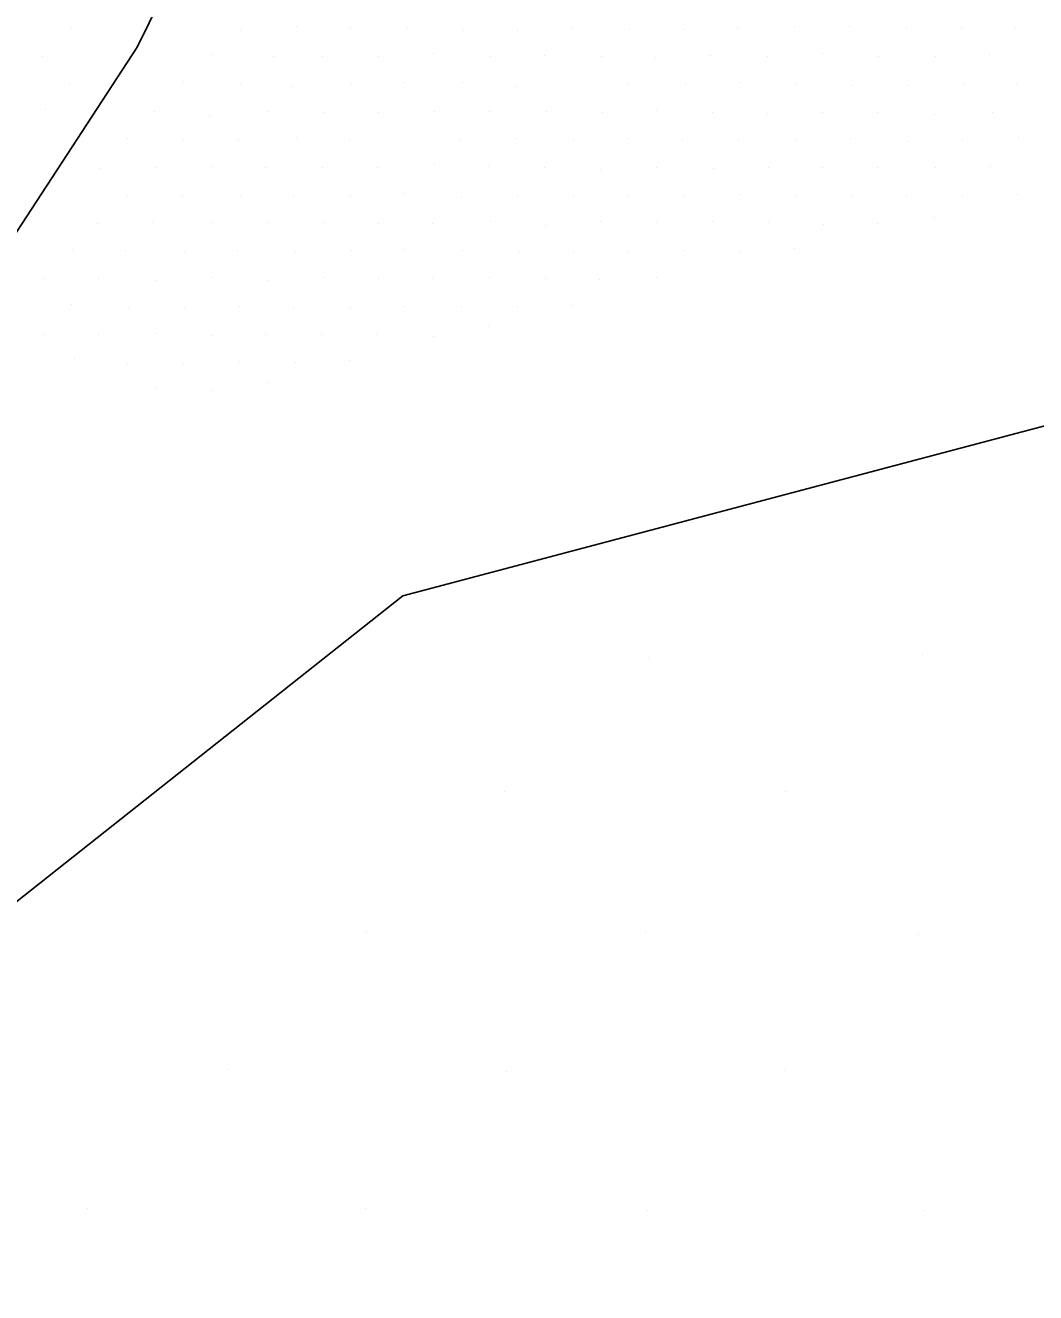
# Model space of a CAD drawing. Extents: x 1602514 to 1609837, y 863887 to 871157.
# Drawn here: x 1606691.2 to 1606768.2, y 865256.2 to 865352.8 of the extents above; entities that cross this region are included whole.
import ezdxf

# ---------------------------------------------------------------- set-up
doc = ezdxf.new("R2010")
doc.units = 0
for name, color, linetype in [('Survey-Flow line', 7, 'Continuous'), ('Survey-Ridge Lines', 7, 'Continuous'), ('Survey-Spot dirt', 7, 'Continuous')]:
    doc.layers.add(name, color=color, linetype=linetype)

msp = doc.modelspace()

# ---------------------------------------------------------------- linework, layer by layer
at = {"layer": 'Survey-Flow line'}
msp.add_lwpolyline([(1606674.781, 865308.888), (1606685.892, 865330.035), (1606699.696, 865351.14), (1606710.567, 865373.161), (1606720.62, 865382.182), (1606734.677, 865386.932), (1606746.276, 865395.047), (1606751.483, 865403.196), (1606759.678, 865412.375), (1606767.564, 865418.324)], dxfattribs=at)
msp.add_lwpolyline([(1606674.781, 865308.888), (1606685.892, 865330.035), (1606699.696, 865351.14), (1606710.567, 865373.161), (1606720.62, 865382.182), (1606734.677, 865386.932), (1606746.276, 865395.047), (1606751.483, 865403.196), (1606759.678, 865412.375), (1606767.564, 865418.324)], dxfattribs=at)
at = {"layer": 'Survey-Ridge Lines'}
msp.add_lwpolyline([(1607044.334, 865257.154), (1606966.969, 865310.072), (1606873.48, 865303.088), (1606802.43, 865331.136), (1606719.964, 865309.31), (1606666.484, 865267.017), (1606602.762, 865232.291), (1606545.247, 865182.157), (1606503.971, 865167.62), (1606461.695, 865156.58)], dxfattribs=at)
msp.add_lwpolyline([(1607044.334, 865257.154), (1606966.969, 865310.072), (1606873.48, 865303.088), (1606802.43, 865331.136), (1606719.964, 865309.31), (1606666.484, 865267.017), (1606602.762, 865232.291), (1606545.247, 865182.157), (1606503.971, 865167.62), (1606461.695, 865156.58)], dxfattribs=at)
at = {"layer": 'Survey-Spot dirt'}
for p, q in [((1606694.717, 865352.562), (1606694.717, 865352.562)), ((1606694.717, 865352.562), (1606694.717, 865352.562)), ((1606707.549, 865352.445), (1606707.549, 865352.445)), ((1606707.549, 865352.445), (1606707.549, 865352.445)), ((1606711.835, 865352.725), (1606711.835, 865352.725)), ((1606711.835, 865352.725), (1606711.835, 865352.725)), ((1606715.938, 865352.586), (1606715.938, 865352.586)), ((1606715.938, 865352.586), (1606715.938, 865352.586)), ((1606720.317, 865352.571), (1606720.317, 865352.571)), ((1606720.317, 865352.571), (1606720.317, 865352.571)), ((1606724.62, 865352.431), (1606724.62, 865352.431)), ((1606724.62, 865352.431), (1606724.62, 865352.431)), ((1606728.69, 865352.415), (1606728.69, 865352.415)), ((1606728.69, 865352.415), (1606728.69, 865352.415)), ((1606732.905, 865352.551), (1606732.905, 865352.551)), ((1606732.905, 865352.551), (1606732.905, 865352.551)), ((1606737.282, 865352.473), (1606737.282, 865352.473)), ((1606737.282, 865352.473), (1606737.282, 865352.473)), ((1606741.417, 865352.482), (1606741.417, 865352.482)), ((1606741.417, 865352.482), (1606741.417, 865352.482)), ((1606745.518, 865352.59), (1606745.518, 865352.59)), ((1606745.518, 865352.59), (1606745.518, 865352.59)), ((1606749.854, 865352.719), (1606749.854, 865352.719)), ((1606749.854, 865352.719), (1606749.854, 865352.719)), ((1606754.01, 865352.755), (1606754.01, 865352.755)), ((1606754.01, 865352.755), (1606754.01, 865352.755)), ((1606758.38, 865352.606), (1606758.38, 865352.606)), ((1606758.38, 865352.606), (1606758.38, 865352.606)), ((1606762.575, 865352.645), (1606762.575, 865352.645)), ((1606762.575, 865352.645), (1606762.575, 865352.645)), ((1606766.721, 865352.645), (1606766.721, 865352.645)), ((1606766.721, 865352.645), (1606766.721, 865352.645)), ((1606692.482, 865350.446), (1606692.482, 865350.446)), ((1606692.482, 865350.446), (1606692.482, 865350.446)), ((1606705.381, 865350.613), (1606705.381, 865350.613)), ((1606705.381, 865350.613), (1606705.381, 865350.613)), ((1606710.076, 865350.468), (1606710.076, 865350.468)), ((1606710.076, 865350.468), (1606710.076, 865350.468)), ((1606713.866, 865350.462), (1606713.866, 865350.462)), ((1606713.866, 865350.462), (1606713.866, 865350.462)), ((1606718.07, 865350.417), (1606718.07, 865350.417)), ((1606718.07, 865350.417), (1606718.07, 865350.417)), ((1606722.293, 865350.652), (1606722.293, 865350.652)), ((1606722.293, 865350.652), (1606722.293, 865350.652)), ((1606726.61, 865350.463), (1606726.61, 865350.463)), ((1606726.61, 865350.463), (1606726.61, 865350.463)), ((1606730.784, 865350.504), (1606730.784, 865350.504)), ((1606730.784, 865350.504), (1606730.784, 865350.504)), ((1606735.091, 865350.448), (1606735.091, 865350.448)), ((1606735.091, 865350.448), (1606735.091, 865350.448)), ((1606739.24, 865350.38), (1606739.24, 865350.38)), ((1606739.24, 865350.38), (1606739.24, 865350.38)), ((1606743.409, 865350.537), (1606743.409, 865350.537)), ((1606743.409, 865350.537), (1606743.409, 865350.537)), ((1606747.786, 865350.465), (1606747.786, 865350.465)), ((1606747.786, 865350.465), (1606747.786, 865350.465)), ((1606751.97, 865350.627), (1606751.97, 865350.627)), ((1606751.97, 865350.627), (1606751.97, 865350.627)), ((1606756.262, 865350.43), (1606756.262, 865350.43)), ((1606756.262, 865350.43), (1606756.262, 865350.43)), ((1606760.606, 865350.437), (1606760.606, 865350.437)), ((1606760.606, 865350.437), (1606760.606, 865350.437)), ((1606764.683, 865350.617), (1606764.683, 865350.617)), ((1606764.683, 865350.617), (1606764.683, 865350.617)), ((1606694.577, 865348.311), (1606694.577, 865348.311)), ((1606694.577, 865348.311), (1606694.577, 865348.311)), ((1606703.271, 865348.509), (1606703.271, 865348.509)), ((1606703.271, 865348.509), (1606703.271, 865348.509)), ((1606707.576, 865348.372), (1606707.576, 865348.372)), ((1606707.576, 865348.372), (1606707.576, 865348.372)), ((1606711.484, 865348.117), (1606711.484, 865348.117)), ((1606711.484, 865348.117), (1606711.484, 865348.117)), ((1606716.06, 865348.34), (1606716.06, 865348.34)), ((1606716.06, 865348.34), (1606716.06, 865348.34)), ((1606720.081, 865348.442), (1606720.081, 865348.442)), ((1606720.081, 865348.442), (1606720.081, 865348.442)), ((1606724.531, 865348.447), (1606724.531, 865348.447)), ((1606724.531, 865348.447), (1606724.531, 865348.447)), ((1606728.564, 865348.152), (1606728.564, 865348.152)), ((1606728.564, 865348.152), (1606728.564, 865348.152)), ((1606737.15, 865348.357), (1606737.15, 865348.357)), ((1606737.15, 865348.357), (1606737.15, 865348.357)), ((1606741.54, 865348.376), (1606741.54, 865348.376)), ((1606741.54, 865348.376), (1606741.54, 865348.376)), ((1606745.707, 865348.415), (1606745.707, 865348.415)), ((1606745.707, 865348.415), (1606745.707, 865348.415)), ((1606749.917, 865348.292), (1606749.917, 865348.292)), ((1606749.917, 865348.292), (1606749.917, 865348.292)), ((1606754.174, 865348.217), (1606754.174, 865348.217)), ((1606754.174, 865348.217), (1606754.174, 865348.217)), ((1606758.453, 865348.247), (1606758.453, 865348.247)), ((1606758.453, 865348.247), (1606758.453, 865348.247)), ((1606762.717, 865348.289), (1606762.717, 865348.289)), ((1606762.717, 865348.289), (1606762.717, 865348.289)), ((1606766.743, 865348.403), (1606766.743, 865348.403)), ((1606766.743, 865348.403), (1606766.743, 865348.403)), ((1606692.7, 865346.357), (1606692.7, 865346.357)), ((1606692.7, 865346.357), (1606692.7, 865346.357)), ((1606701.022, 865346.215), (1606701.022, 865346.215)), ((1606701.022, 865346.215), (1606701.022, 865346.215)), ((1606709.64, 865346.264), (1606709.64, 865346.264)), ((1606709.64, 865346.264), (1606709.64, 865346.264)), ((1606713.877, 865346.137), (1606713.877, 865346.137)), ((1606713.877, 865346.137), (1606713.877, 865346.137)), ((1606718.077, 865346.184), (1606718.077, 865346.184)), ((1606718.077, 865346.184), (1606718.077, 865346.184)), ((1606722.408, 865346.254), (1606722.408, 865346.254)), ((1606722.408, 865346.254), (1606722.408, 865346.254)), ((1606726.561, 865346.25), (1606726.561, 865346.25)), ((1606726.561, 865346.25), (1606726.561, 865346.25)), ((1606730.901, 865346.274), (1606730.901, 865346.274)), ((1606730.901, 865346.274), (1606730.901, 865346.274)), ((1606735.205, 865346.157), (1606735.205, 865346.157)), ((1606735.205, 865346.157), (1606735.205, 865346.157)), ((1606739.272, 865346.288), (1606739.272, 865346.288)), ((1606739.272, 865346.288), (1606739.272, 865346.288)), ((1606743.588, 865346.162), (1606743.588, 865346.162)), ((1606743.588, 865346.162), (1606743.588, 865346.162)), ((1606747.793, 865346.101), (1606747.793, 865346.101)), ((1606747.793, 865346.101), (1606747.793, 865346.101)), ((1606751.997, 865346.178), (1606751.997, 865346.178)), ((1606751.997, 865346.178), (1606751.997, 865346.178)), ((1606756.177, 865346.127), (1606756.177, 865346.127)), ((1606756.177, 865346.127), (1606756.177, 865346.127)), ((1606764.899, 865346.154), (1606764.899, 865346.154)), ((1606764.899, 865346.154), (1606764.899, 865346.154)), ((1606705.204, 865345.959), (1606705.204, 865345.959)), ((1606705.204, 865345.959), (1606705.204, 865345.959)), ((1606760.505, 865346.029), (1606760.505, 865346.029)), ((1606760.505, 865346.029), (1606760.505, 865346.029)), ((1606698.941, 865344.146), (1606698.941, 865344.146)), ((1606698.941, 865344.146), (1606698.941, 865344.146)), ((1606711.883, 865344.237), (1606711.883, 865344.237)), ((1606711.883, 865344.237), (1606711.883, 865344.237)), ((1606728.66, 865344.161), (1606728.66, 865344.161)), ((1606728.66, 865344.161), (1606728.66, 865344.161)), ((1606737.175, 865344.211), (1606737.175, 865344.211)), ((1606737.175, 865344.211), (1606737.175, 865344.211)), ((1606754.132, 865344.175), (1606754.132, 865344.175)), ((1606754.132, 865344.175), (1606754.132, 865344.175)), ((1606762.63, 865344.134), (1606762.63, 865344.134)), ((1606762.63, 865344.134), (1606762.63, 865344.134)), ((1606766.892, 865344.259), (1606766.892, 865344.259)), ((1606766.892, 865344.259), (1606766.892, 865344.259)), ((1606703.257, 865343.992), (1606703.257, 865343.992)), ((1606703.257, 865343.992), (1606703.257, 865343.992)), ((1606707.452, 865344.078), (1606707.452, 865344.078)), ((1606707.452, 865344.078), (1606707.452, 865344.078)), ((1606715.88, 865344.012), (1606715.88, 865344.012)), ((1606715.88, 865344.012), (1606715.88, 865344.012)), ((1606724.388, 865344.097), (1606724.388, 865344.097)), ((1606724.388, 865344.097), (1606724.388, 865344.097)), ((1606732.979, 865344.049), (1606732.979, 865344.049)), ((1606732.979, 865344.049), (1606732.979, 865344.049)), ((1606741.273, 865344.114), (1606741.273, 865344.114)), ((1606741.273, 865344.114), (1606741.273, 865344.114)), ((1606745.55, 865344.058), (1606745.55, 865344.058)), ((1606745.55, 865344.058), (1606745.55, 865344.058)), ((1606749.987, 865344.005), (1606749.987, 865344.005)), ((1606749.987, 865344.005), (1606749.987, 865344.005)), ((1606758.442, 865343.945), (1606758.442, 865343.945)), ((1606758.442, 865343.945), (1606758.442, 865343.945)), ((1606722.353, 865342.235), (1606722.353, 865342.235)), ((1606722.353, 865342.235), (1606722.353, 865342.235)), ((1606696.905, 865341.915), (1606696.905, 865341.915)), ((1606696.905, 865341.915), (1606696.905, 865341.915)), ((1606701.083, 865342.003), (1606701.083, 865342.003)), ((1606701.083, 865342.003), (1606701.083, 865342.003)), ((1606705.404, 865342.069), (1606705.404, 865342.069)), ((1606705.404, 865342.069), (1606705.404, 865342.069)), ((1606709.521, 865341.968), (1606709.521, 865341.968)), ((1606709.521, 865341.968), (1606709.521, 865341.968)), ((1606713.798, 865341.986), (1606713.798, 865341.986)), ((1606713.798, 865341.986), (1606713.798, 865341.986)), ((1606718.015, 865341.947), (1606718.015, 865341.947)), ((1606718.015, 865341.947), (1606718.015, 865341.947)), ((1606726.518, 865342.058), (1606726.518, 865342.058)), ((1606726.518, 865342.058), (1606726.518, 865342.058)), ((1606730.767, 865341.934), (1606730.767, 865341.934)), ((1606730.767, 865341.934), (1606730.767, 865341.934)), ((1606735.045, 865341.803), (1606735.045, 865341.803)), ((1606735.045, 865341.803), (1606735.045, 865341.803)), ((1606739.29, 865341.981), (1606739.29, 865341.981)), ((1606739.29, 865341.981), (1606739.29, 865341.981)), ((1606743.677, 865341.857), (1606743.677, 865341.857)), ((1606743.677, 865341.857), (1606743.677, 865341.857)), ((1606747.879, 865341.966), (1606747.879, 865341.966)), ((1606747.879, 865341.966), (1606747.879, 865341.966)), ((1606751.972, 865341.953), (1606751.972, 865341.953)), ((1606751.972, 865341.953), (1606751.972, 865341.953)), ((1606756.138, 865341.972), (1606756.138, 865341.972)), ((1606756.138, 865341.972), (1606756.138, 865341.972)), ((1606760.578, 865341.988), (1606760.578, 865341.988)), ((1606760.578, 865341.988), (1606760.578, 865341.988)), ((1606764.763, 865342.024), (1606764.763, 865342.024)), ((1606764.763, 865342.024), (1606764.763, 865342.024)), ((1606698.932, 865339.848), (1606698.932, 865339.848)), ((1606698.932, 865339.848), (1606698.932, 865339.848)), ((1606703.14, 865339.801), (1606703.14, 865339.801)), ((1606703.14, 865339.801), (1606703.14, 865339.801)), ((1606707.56, 865339.827), (1606707.56, 865339.827)), ((1606707.56, 865339.827), (1606707.56, 865339.827)), ((1606711.604, 865339.82), (1606711.604, 865339.82)), ((1606711.604, 865339.82), (1606711.604, 865339.82)), ((1606715.981, 865339.786), (1606715.981, 865339.786)), ((1606715.981, 865339.786), (1606715.981, 865339.786)), ((1606720.099, 865339.961), (1606720.099, 865339.961)), ((1606720.099, 865339.961), (1606720.099, 865339.961)), ((1606724.412, 865339.695), (1606724.412, 865339.695)), ((1606724.412, 865339.695), (1606724.412, 865339.695)), ((1606728.729, 865339.833), (1606728.729, 865339.833)), ((1606728.729, 865339.833), (1606728.729, 865339.833)), ((1606732.967, 865339.865), (1606732.967, 865339.865)), ((1606732.967, 865339.865), (1606732.967, 865339.865)), ((1606737.145, 865339.855), (1606737.145, 865339.855)), ((1606737.145, 865339.855), (1606737.145, 865339.855)), ((1606741.479, 865339.867), (1606741.479, 865339.867)), ((1606741.479, 865339.867), (1606741.479, 865339.867)), ((1606745.692, 865339.916), (1606745.692, 865339.916)), ((1606745.692, 865339.916), (1606745.692, 865339.916)), ((1606749.933, 865339.815), (1606749.933, 865339.815)), ((1606749.933, 865339.815), (1606749.933, 865339.815)), ((1606754.22, 865339.796), (1606754.22, 865339.796)), ((1606754.22, 865339.796), (1606754.22, 865339.796)), ((1606758.359, 865339.816), (1606758.359, 865339.816)), ((1606758.359, 865339.816), (1606758.359, 865339.816)), ((1606762.632, 865339.863), (1606762.632, 865339.863)), ((1606762.632, 865339.863), (1606762.632, 865339.863)), ((1606766.843, 865339.905), (1606766.843, 865339.905)), ((1606766.843, 865339.905), (1606766.843, 865339.905)), ((1606696.641, 865337.699), (1606696.641, 865337.699)), ((1606696.641, 865337.699), (1606696.641, 865337.699)), ((1606700.888, 865337.765), (1606700.888, 865337.765)), ((1606700.888, 865337.765), (1606700.888, 865337.765)), ((1606705.43, 865337.761), (1606705.43, 865337.761)), ((1606705.43, 865337.761), (1606705.43, 865337.761)), ((1606709.625, 865337.754), (1606709.625, 865337.754)), ((1606709.625, 865337.754), (1606709.625, 865337.754)), ((1606713.895, 865337.775), (1606713.895, 865337.775)), ((1606713.895, 865337.775), (1606713.895, 865337.775)), ((1606718.079, 865337.692), (1606718.079, 865337.692)), ((1606718.079, 865337.692), (1606718.079, 865337.692)), ((1606722.208, 865337.732), (1606722.208, 865337.732)), ((1606722.208, 865337.732), (1606722.208, 865337.732)), ((1606726.639, 865337.851), (1606726.639, 865337.851)), ((1606726.639, 865337.851), (1606726.639, 865337.851)), ((1606730.858, 865337.557), (1606730.858, 865337.557)), ((1606730.858, 865337.557), (1606730.858, 865337.557)), ((1606735.029, 865337.874), (1606735.029, 865337.874)), ((1606735.029, 865337.874), (1606735.029, 865337.874)), ((1606739.288, 865337.744), (1606739.288, 865337.744)), ((1606739.288, 865337.744), (1606739.288, 865337.744)), ((1606743.604, 865337.815), (1606743.604, 865337.815)), ((1606743.604, 865337.815), (1606743.604, 865337.815)), ((1606747.827, 865337.809), (1606747.827, 865337.809)), ((1606747.827, 865337.809), (1606747.827, 865337.809)), ((1606752.009, 865337.63), (1606752.009, 865337.63)), ((1606752.009, 865337.63), (1606752.009, 865337.63)), ((1606756.187, 865337.712), (1606756.187, 865337.712)), ((1606756.187, 865337.712), (1606756.187, 865337.712)), ((1606760.489, 865338.123), (1606760.489, 865338.123)), ((1606760.489, 865338.123), (1606760.489, 865338.123)), ((1606694.802, 865335.725), (1606694.802, 865335.725)), ((1606694.802, 865335.725), (1606694.802, 865335.725)), ((1606698.829, 865335.673), (1606698.829, 865335.673)), ((1606698.829, 865335.673), (1606698.829, 865335.673)), ((1606703.304, 865335.516), (1606703.304, 865335.516)), ((1606703.304, 865335.516), (1606703.304, 865335.516)), ((1606707.349, 865335.609), (1606707.349, 865335.609)), ((1606707.349, 865335.609), (1606707.349, 865335.609)), ((1606711.761, 865335.512), (1606711.761, 865335.512)), ((1606711.761, 865335.512), (1606711.761, 865335.512)), ((1606716.013, 865335.625), (1606716.013, 865335.625)), ((1606716.013, 865335.625), (1606716.013, 865335.625)), ((1606720.023, 865335.701), (1606720.023, 865335.701)), ((1606720.023, 865335.701), (1606720.023, 865335.701)), ((1606724.505, 865335.647), (1606724.505, 865335.647)), ((1606724.505, 865335.647), (1606724.505, 865335.647)), ((1606728.857, 865335.524), (1606728.857, 865335.524)), ((1606728.857, 865335.524), (1606728.857, 865335.524)), ((1606732.999, 865335.578), (1606732.999, 865335.578)), ((1606732.999, 865335.578), (1606732.999, 865335.578)), ((1606737.206, 865335.587), (1606737.206, 865335.587)), ((1606737.206, 865335.587), (1606737.206, 865335.587)), ((1606741.387, 865335.652), (1606741.387, 865335.652)), ((1606741.387, 865335.652), (1606741.387, 865335.652)), ((1606745.727, 865335.58), (1606745.727, 865335.58)), ((1606745.727, 865335.58), (1606745.727, 865335.58)), ((1606749.849, 865335.785), (1606749.849, 865335.785)), ((1606749.849, 865335.785), (1606749.849, 865335.785)), ((1606692.548, 865333.522), (1606692.548, 865333.522)), ((1606692.548, 865333.522), (1606692.548, 865333.522)), ((1606696.76, 865333.504), (1606696.76, 865333.504)), ((1606696.76, 865333.504), (1606696.76, 865333.504)), ((1606705.453, 865333.617), (1606705.453, 865333.617)), ((1606705.453, 865333.617), (1606705.453, 865333.617)), ((1606713.926, 865333.566), (1606713.926, 865333.566)), ((1606713.926, 865333.566), (1606713.926, 865333.566)), ((1606722.216, 865333.537), (1606722.216, 865333.537)), ((1606722.216, 865333.537), (1606722.216, 865333.537)), ((1606726.608, 865333.62), (1606726.608, 865333.62)), ((1606726.608, 865333.62), (1606726.608, 865333.62)), ((1606739.329, 865333.548), (1606739.329, 865333.548)), ((1606739.329, 865333.548), (1606739.329, 865333.548)), ((1606701.087, 865333.341), (1606701.087, 865333.341)), ((1606701.087, 865333.341), (1606701.087, 865333.341)), ((1606709.638, 865333.386), (1606709.638, 865333.386)), ((1606709.638, 865333.386), (1606709.638, 865333.386)), ((1606718.091, 865333.491), (1606718.091, 865333.491)), ((1606718.091, 865333.491), (1606718.091, 865333.491)), ((1606730.828, 865333.487), (1606730.828, 865333.487)), ((1606730.828, 865333.487), (1606730.828, 865333.487)), ((1606734.956, 865333.447), (1606734.956, 865333.447)), ((1606734.956, 865333.447), (1606734.956, 865333.447)), ((1606694.699, 865331.501), (1606694.699, 865331.501)), ((1606694.699, 865331.501), (1606694.699, 865331.501)), ((1606699.005, 865331.253), (1606699.005, 865331.253)), ((1606699.005, 865331.253), (1606699.005, 865331.253)), ((1606703.287, 865331.266), (1606703.287, 865331.266)), ((1606703.287, 865331.266), (1606703.287, 865331.266)), ((1606707.476, 865331.34), (1606707.476, 865331.34)), ((1606707.476, 865331.34), (1606707.476, 865331.34)), ((1606711.634, 865331.318), (1606711.634, 865331.318)), ((1606711.634, 865331.318), (1606711.634, 865331.318)), ((1606715.975, 865331.33), (1606715.975, 865331.33)), ((1606715.975, 865331.33), (1606715.975, 865331.33)), ((1606720.125, 865331.367), (1606720.125, 865331.367)), ((1606720.125, 865331.367), (1606720.125, 865331.367)), ((1606724.459, 865331.344), (1606724.459, 865331.344)), ((1606724.459, 865331.344), (1606724.459, 865331.344)), ((1606728.728, 865331.373), (1606728.728, 865331.373)), ((1606728.728, 865331.373), (1606728.728, 865331.373)), ((1606732.843, 865331.419), (1606732.843, 865331.419)), ((1606732.843, 865331.419), (1606732.843, 865331.419)), ((1606726.509, 865329.853), (1606726.509, 865329.853)), ((1606726.509, 865329.853), (1606726.509, 865329.853)), ((1606692.65, 865329.234), (1606692.65, 865329.234)), ((1606692.65, 865329.234), (1606692.65, 865329.234)), ((1606696.742, 865329.257), (1606696.742, 865329.257)), ((1606696.742, 865329.257), (1606696.742, 865329.257)), ((1606701.091, 865329.314), (1606701.091, 865329.314)), ((1606701.091, 865329.314), (1606701.091, 865329.314)), ((1606705.365, 865329.194), (1606705.365, 865329.194)), ((1606705.365, 865329.194), (1606705.365, 865329.194)), ((1606709.473, 865329.256), (1606709.473, 865329.256)), ((1606709.473, 865329.256), (1606709.473, 865329.256)), ((1606713.783, 865329.262), (1606713.783, 865329.262)), ((1606713.783, 865329.262), (1606713.783, 865329.262)), ((1606717.988, 865329.252), (1606717.988, 865329.252)), ((1606717.988, 865329.252), (1606717.988, 865329.252)), ((1606722.3, 865329.119), (1606722.3, 865329.119)), ((1606722.3, 865329.119), (1606722.3, 865329.119)), ((1606694.954, 865327.39), (1606694.954, 865327.39)), ((1606694.954, 865327.39), (1606694.954, 865327.39)), ((1606698.957, 865327.066), (1606698.957, 865327.066)), ((1606698.957, 865327.066), (1606698.957, 865327.066)), ((1606703.237, 865327.001), (1606703.237, 865327.001)), ((1606703.237, 865327.001), (1606703.237, 865327.001)), ((1606707.505, 865327.176), (1606707.505, 865327.176)), ((1606707.505, 865327.176), (1606707.505, 865327.176)), ((1606711.741, 865327.129), (1606711.741, 865327.129)), ((1606711.741, 865327.129), (1606711.741, 865327.129)), ((1606715.923, 865327.261), (1606715.923, 865327.261)), ((1606715.923, 865327.261), (1606715.923, 865327.261)), ((1606701.187, 865325.102), (1606701.187, 865325.102)), ((1606701.187, 865325.102), (1606701.187, 865325.102)), ((1606705.351, 865324.942), (1606705.351, 865324.942)), ((1606705.351, 865324.942), (1606705.351, 865324.942)), ((1606709.607, 865325.557), (1606709.607, 865325.557)), ((1606709.607, 865325.557), (1606709.607, 865325.557)), ((1606738.702, 865304.635), (1606738.702, 865304.635)), ((1606738.702, 865304.635), (1606738.702, 865304.635)), ((1606759.624, 865304.826), (1606759.624, 865304.826)), ((1606759.624, 865304.826), (1606759.624, 865304.826)), ((1606727.746, 865294.439), (1606727.746, 865294.439)), ((1606727.746, 865294.439), (1606727.746, 865294.439)), ((1606749.149, 865294.422), (1606749.149, 865294.422)), ((1606749.149, 865294.422), (1606749.149, 865294.422)), ((1606717.219, 865283.63), (1606717.219, 865283.63)), ((1606717.219, 865283.63), (1606717.219, 865283.63)), ((1606738.452, 865283.708), (1606738.452, 865283.708)), ((1606738.452, 865283.708), (1606738.452, 865283.708)), ((1606759.308, 865283.51), (1606759.308, 865283.51)), ((1606759.308, 865283.51), (1606759.308, 865283.51)), ((1606706.644, 865273.201), (1606706.644, 865273.201)), ((1606706.644, 865273.201), (1606706.644, 865273.201)), ((1606727.86, 865273.086), (1606727.86, 865273.086)), ((1606727.86, 865273.086), (1606727.86, 865273.086)), ((1606749.103, 865273.1), (1606749.103, 865273.1)), ((1606749.103, 865273.1), (1606749.103, 865273.1)), ((1606695.885, 865262.596), (1606695.885, 865262.596)), ((1606695.885, 865262.596), (1606695.885, 865262.596)), ((1606717.132, 865262.596), (1606717.132, 865262.596)), ((1606717.132, 865262.596), (1606717.132, 865262.596)), ((1606738.598, 865262.453), (1606738.598, 865262.453)), ((1606738.598, 865262.453), (1606738.598, 865262.453)), ((1606759.634, 865262.493), (1606759.634, 865262.493)), ((1606759.634, 865262.493), (1606759.634, 865262.493))]:
    msp.add_line(p, q, dxfattribs=at)

doc.saveas('drawing.dxf')
